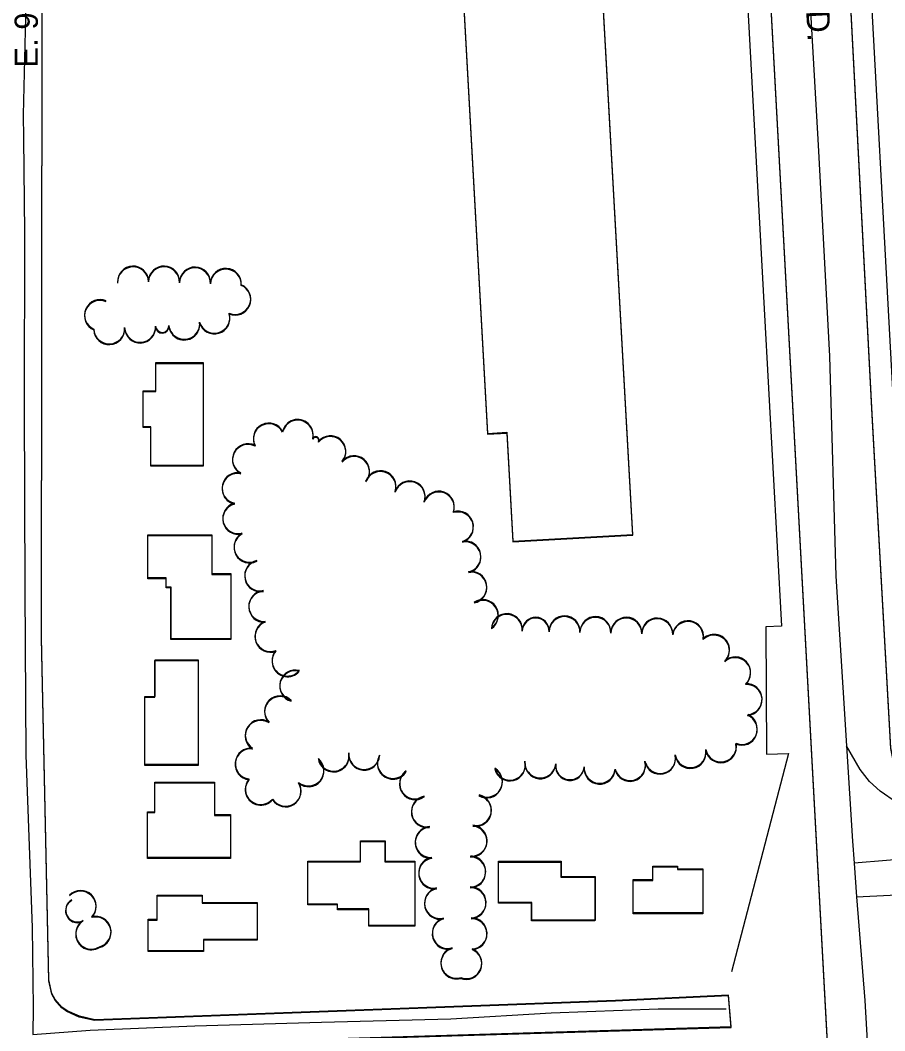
# Model space of a CAD drawing. Extents: x -25029 to 2274964, y -81170 to 687028.
# Drawn here: x 2236 to 2795, y -66817 to -66164 of the extents above; entities that cross this region are included whole.
import ezdxf

# ---------------------------------------------------------------- set-up
doc = ezdxf.new("R2010")
doc.units = 0
for name, color, linetype in [('81911BEA - RW_X_Fee_RW', 7, 'Continuous'), ('AP_X_Lights', 7, 'Continuous'), ('BLDG', 7, 'Continuous'), ('GE_X_CL_2000', 7, 'Continuous'), ('ROAD', 7, 'Continuous'), ('ROAD-NAME', 7, 'Continuous'), ('TREES', 7, 'Continuous')]:
    doc.layers.add(name, color=color, linetype=linetype)

msp = doc.modelspace()

# ---------------------------------------------------------------- linework, layer by layer
at = {"layer": '81911BEA - RW_X_Fee_RW'}
for p, q in [((2761.48, -65699.17), (2807.97, -66553.8)), ((2717.85, -66556.2), (2718.26, -66638.7)), ((2732.46, -66638.24), (2695.57, -66779.43)), ((2718.26, -66638.7), (2732.47, -66638.24))]:
    msp.add_line(p, q, dxfattribs=at)
msp.add_lwpolyline([(2681.37, -65699.47), (2693.75, -65926.82), (2716.82, -66350.67), (2727.99, -66555.91), (2717.85, -66556.21), (2718.26, -66638.7), (2732.47, -66638.24)], dxfattribs=at)
at = {"layer": 'AP_X_Lights'}
msp.add_line((2774.9, -66709.07), (2776.5, -66730.91), dxfattribs=at)
at = {"layer": 'BLDG'}
for points in [[(2512.55, -65977.14), (2537.84, -66431.24), (2550.35, -66430.55), (2554.25, -66500.84), (2631.73, -66496.53), (2602.53, -65972.13)], [(2512.6, -65977.66), (2537.83, -66431.77), (2550.34, -66431.08), (2554.24, -66501.37), (2631.72, -66497.07), (2602.58, -65972.66)], [(2320.07, -66451.96), (2320.06, -66426.93), (2315.22, -66426.93), (2315.22, -66403.76), (2323.34, -66403.76), (2323.34, -66385.51), (2353.99, -66385.51), (2354, -66451.96)], [(2320.06, -66452.46), (2320.06, -66427.43), (2315.22, -66427.43), (2315.22, -66404.26), (2323.34, -66404.26), (2323.34, -66386.01), (2353.99, -66386.01), (2353.99, -66452.46)], [(2359.54, -66502.02), (2359.54, -66522.38), (2371.88, -66522.38), (2371.88, -66564.59), (2333.16, -66564.59), (2333.16, -66531.18), (2330.03, -66531.18), (2330.03, -66525.21), (2318.24, -66525.21), (2318.24, -66497.31), (2359.54, -66497.31)], [(2359.55, -66501.52), (2359.56, -66521.88), (2371.9, -66521.87), (2371.9, -66564.08), (2333.18, -66564.09), (2333.18, -66530.68), (2330.05, -66530.68), (2330.05, -66524.71), (2318.26, -66524.71), (2318.25, -66496.81), (2359.55, -66496.81)], [(2350.71, -66578.07), (2350.71, -66645.86), (2316.23, -66645.86), (2316.23, -66601.87), (2322.81, -66601.87), (2322.81, -66578.07)], [(2350.73, -66577.57), (2350.74, -66645.36), (2316.26, -66645.36), (2316.26, -66601.37), (2322.84, -66601.37), (2322.83, -66577.57)], [(2361.22, -66657.22), (2361.22, -66678.19), (2371.7, -66678.19), (2371.7, -66705.97), (2318.03, -66705.97), (2318.03, -66676.3), (2322.68, -66676.3), (2322.68, -66657.22)], [(2361.25, -66656.72), (2361.26, -66677.69), (2371.74, -66677.68), (2371.74, -66705.46), (2318.07, -66705.47), (2318.06, -66675.8), (2322.71, -66675.8), (2322.71, -66656.72)], [(2455.73, -66708.33), (2455.73, -66695.11), (2471.54, -66695.11), (2471.54, -66708.22), (2490.9, -66708.22), (2490.9, -66749.82), (2461.07, -66749.82), (2461.07, -66739.18), (2440.81, -66739.18), (2440.81, -66736.12), (2421.56, -66736.12), (2421.56, -66708.33)], [(2455.77, -66707.81), (2455.77, -66694.59), (2471.58, -66694.59), (2471.58, -66707.7), (2490.94, -66707.7), (2490.94, -66749.3), (2461.11, -66749.3), (2461.11, -66738.66), (2440.85, -66738.67), (2440.85, -66735.61), (2421.6, -66735.61), (2421.6, -66707.82)], [(2585.35, -66708.37), (2585.35, -66718.23), (2607.34, -66718.23), (2607.34, -66746.41), (2566.37, -66746.41), (2566.37, -66734.97), (2544.96, -66734.97), (2544.96, -66708.37)], [(2585.39, -66707.84), (2585.39, -66717.7), (2607.38, -66717.7), (2607.38, -66745.88), (2566.41, -66745.88), (2566.41, -66734.44), (2545, -66734.44), (2545, -66707.84)], [(2632.07, -66720.22), (2644.79, -66720.22), (2644.79, -66711.49), (2660.7, -66711.49), (2660.7, -66713.26), (2676.99, -66713.26), (2676.99, -66741.81), (2632.07, -66741.81)], [(2632.11, -66719.68), (2644.83, -66719.68), (2644.83, -66710.95), (2660.74, -66710.95), (2660.74, -66712.72), (2677.03, -66712.72), (2677.03, -66741.27), (2632.11, -66741.27)], [(2353.36, -66730.21), (2353.36, -66734.92), (2388.86, -66734.92), (2388.86, -66758.96), (2354.23, -66758.96), (2354.23, -66766.22), (2318.3, -66766.22), (2318.3, -66745.88), (2324.19, -66745.88), (2324.19, -66730.21)], [(2353.4, -66729.71), (2353.4, -66734.42), (2388.9, -66734.41), (2388.91, -66758.45), (2354.28, -66758.46), (2354.28, -66765.72), (2318.35, -66765.72), (2318.34, -66745.38), (2324.23, -66745.38), (2324.23, -66729.71)]]:
    msp.add_lwpolyline(points, close=True, dxfattribs=at)
at = {"layer": 'GE_X_CL_2000'}
for points in [[(2732.09, -65908.2), (2739.08, -66037.33), (2745.15, -66132.24), (2751.63, -66244.83), (2758.92, -66381.4), (2762.99, -66523.44), (2769.93, -66633.23)], [(2239.15, -65929.59), (2239.9, -66009.41), (2240.11, -66116.48), (2237.6, -66225.25), (2237.75, -66240.4), (2238.36, -66301.3), (2238.29, -66413.06), (2238.57, -66532.23), (2239.25, -66639.17), (2243.28, -66750.74), (2243.95, -66802.4), (2243.92, -66819.81)], [(2909.45, -66698.3), (2889.61, -66695.59), (2871.2, -66693.37), (2849.57, -66691.31), (2834.49, -66687.96), (2826.71, -66685.06), (2820.01, -66681.41), (2812.36, -66677), (2802.39, -66669.88), (2791.78, -66662.64), (2784.84, -66656.37), (2778.78, -66648.62), (2769.93, -66633.23)], [(2769.93, -66633.23), (2773.88, -66694.84), (2774.9, -66709.07)], [(2909.45, -66698.3), (2871.72, -66702.01), (2816.74, -66705.68), (2774.9, -66709.07)], [(2776.5, -66730.91), (2868.05, -66726.29), (2925.73, -66722.05), (2973.45, -66720.22), (2984.74, -66719.9), (2996.03, -66719.81), (3007.32, -66719.95), (3018.59, -66720.34), (3029.87, -66720.97), (3041.13, -66721.82), (3055.92, -66723.51)], [(2776.5, -66730.91), (2781.78, -66797.85), (2787.27, -66891.42), (2792.53, -66992.19), (2795.89, -67061.45)], [(2243.92, -66819.81), (2280.88, -66816.97), (2348.55, -66814.32), (2430.56, -66811.81), (2514.06, -66809.73), (2578.91, -66805.95), (2648.28, -66803.2), (2692.1, -66803.31)]]:
    msp.add_lwpolyline(points, dxfattribs=at)
at = {"layer": 'ROAD'}
for points in [[(2674.85, -65422.9), (2674.96, -65425.2), (2682.54, -65537.08), (2695.13, -65685.4), (2697.87, -65730.52), (2704.97, -65855.63), (2712.8, -66005.41), (2734.45, -66401.08), (2760.56, -66880.42), (2783.08, -67300.53), (2792.27, -67445.58)], [(2738.6, -65439.69), (2746.27, -65635.55), (2760.51, -65923.9), (2786.67, -66422.69), (2798.37, -66634.44), (2801.31, -66648.54), (2806.48, -66660.32), (2814.53, -66670.35), (2824.26, -66678.71), (2833.75, -66683.75), (2843.3, -66685.31), (2853.14, -66686.29), (2876.65, -66685.06)], [(2760.57, -65924.45), (2786.67, -66423.25), (2798.34, -66635), (2801.28, -66649.1), (2806.45, -66660.88), (2814.5, -66670.91), (2824.22, -66679.27), (2833.71, -66684.31), (2843.26, -66685.87), (2853.1, -66686.85), (2876.61, -66685.63)], [(2712.85, -66005.96), (2734.45, -66401.63), (2760.5, -66880.97), (2782.97, -67301.09), (2792.82, -67456.93), (2793.63, -67485.07), (2793.11, -67533.53), (2792.17, -67556.25), (2788.86, -67589.82), (2782.33, -67630.35), (2777.19, -67655.03), (2767.89, -67689.99), (2758.34, -67715.69), (2742.74, -67748.36)], [(2348.77, -66825.74), (2695.43, -66815.26), (2693.7, -66794.94), (2620.51, -66798.34), (2283.77, -66810.8), (2273.85, -66808.59), (2265.89, -66805.07), (2262.62, -66802.62), (2258.2, -66797.64), (2256.02, -66793.74), (2254.11, -66785.07), (2249.35, -66563.6), (2249.92, -66156.73)], [(2348.82, -66825.24), (2695.48, -66814.72), (2693.75, -66794.4), (2620.56, -66797.8), (2283.82, -66810.31), (2273.9, -66808.1), (2265.94, -66804.58), (2262.67, -66802.13), (2258.25, -66797.15), (2256.07, -66793.25), (2254.16, -66784.58), (2249.37, -66563.11), (2249.89, -66156.24)]]:
    msp.add_lwpolyline(points, dxfattribs=at)
at = {"layer": 'TREES'}
for centre, radius, start, end in [((2308.66, -66333.11), 10, 2.35815, 182.35815), ((2308.66, -66333.61), 10, 2.35115, 182.35115), ((2328.64, -66333.04), 10, 358.07885, 178.07885), ((2328.65, -66333.54), 10, 358.07185, 178.07185), ((2348.63, -66333.71), 10, 358.0784, 178.0784), ((2348.63, -66334.21), 10, 358.0714, 178.0714), ((2368.61, -66334.58), 10, 356.93093, 176.93093), ((2368.61, -66335.09), 10, 356.92392, 176.92392), ((2374.69, -66344.32), 10, 246.99732, 66.99732), ((2374.69, -66344.83), 10, 246.99032, 66.99032), ((2287.27, -66354.73), 10, 66.10261, 246.10261), ((2287.27, -66355.23), 10, 66.09561, 246.09561), ((2361.22, -66356.97), 10, 197.08291, 17.08291), ((2361.22, -66356.46), 10, 197.08991, 17.08991), ((2293.21, -66363.36), 10, 182.91401, 2.91401), ((2293.21, -66363.86), 10, 182.90701, 2.90701), ((2313.18, -66362.85), 10, 182.90701, 2.90701), ((2313.18, -66362.35), 10, 182.91401, 2.91401), ((2327.47, -66361.62), 4.3, 182.91402, 2.91402), ((2327.47, -66362.12), 4.3, 182.90702, 2.90702), ((2341.72, -66360.4), 10, 185.74184, 5.74185), ((2341.72, -66360.91), 10, 185.73484, 5.73485), ((2415.07, -66432.73), 10, 347.10328, 167.10328), ((2415.08, -66432.22), 10, 347.11028, 167.11028), ((2396.41, -66435.04), 10, 26.98268, 206.98268), ((2396.42, -66434.52), 10, 26.98968, 206.98968), ((2426.7, -66435.92), 2.11, 333.15933, 153.15932), ((2426.71, -66435.4), 2.11, 333.16633, 153.16632), ((2436.23, -66443.31), 10, 319.88149, 139.88149), ((2436.24, -66442.79), 10, 319.88849, 139.88849), ((2382.92, -66448.46), 10, 62.73628, 242.73628), ((2382.93, -66447.95), 10, 62.74328, 242.74328), ((2451.53, -66456.2), 10, 319.88149, 139.88149), ((2451.54, -66455.68), 10, 319.88849, 139.88849), ((2468.63, -66465.42), 10, 340.75089, 160.75089), ((2376.25, -66467.13), 10, 77.93203, 257.93203), ((2376.26, -66466.62), 10, 77.93903, 257.93903), ((2468.61, -66465.94), 10, 340.74389, 160.74389), ((2487.52, -66471.99), 10, 340.89128, 160.89128), ((2487.5, -66472.51), 10, 340.88428, 160.88428), ((2506.39, -66478.6), 10, 340.49459, 160.49459), ((2506.38, -66479.13), 10, 340.48759, 160.48759), ((2376.65, -66486.59), 10, 104.43135, 284.43135), ((2376.66, -66486.08), 10, 104.43835, 284.43835), ((2518.72, -66491.51), 10, 286.85281, 106.85281), ((2518.7, -66492.04), 10, 286.84581, 106.84581), ((2383.91, -66505.06), 10, 118.51349, 298.51349), ((2383.93, -66504.55), 10, 118.52049, 298.52049), ((2523.56, -66511.42), 10, 281.31387, 101.31387), ((2523.58, -66510.89), 10, 281.32087, 101.32087), ((2390.81, -66523.62), 10, 102.27833, 282.27833), ((2390.83, -66523.11), 10, 102.28533, 282.28533), ((2527.38, -66531.05), 10, 280.69298, 100.69298), ((2527.4, -66530.52), 10, 280.69998, 100.69998), ((2393.47, -66543.38), 10, 93.03888, 273.03888), ((2393.49, -66542.87), 10, 93.04588, 273.04588), ((2534.8, -66549.18), 10, 303.83081, 123.83081), ((2534.82, -66548.65), 10, 303.83781, 123.83781), ((2397.45, -66562.75), 10, 110.18991, 290.18991), ((2397.48, -66562.24), 10, 110.19691, 290.19691), ((2550.34, -66558.29), 10, 355.43081, 175.43081), ((2550.36, -66557.75), 10, 355.43781, 175.43781), ((2568.96, -66559.29), 8.66, 358.65374, 178.65374), ((2568.99, -66558.75), 8.66, 358.66074, 178.66074), ((2587.62, -66559.72), 10, 358.65374, 178.65374), ((2587.64, -66559.19), 10, 358.66074, 178.66074), ((2607.61, -66560.19), 10, 358.65374, 178.65374), ((2607.64, -66559.66), 10, 358.66074, 178.66074), ((2627.6, -66560.66), 10, 358.65374, 178.65374), ((2627.63, -66560.12), 10, 358.66074, 178.66074), ((2647.6, -66561.13), 10, 358.65374, 178.65374), ((2647.62, -66560.59), 10, 358.66074, 178.66074), ((2667.47, -66562.93), 10, 351.02079, 171.02079), ((2667.5, -66562.38), 10, 351.02779, 171.02779), ((2684.28, -66571.7), 10, 313.86679, 133.86679), ((2684.31, -66571.15), 10, 313.87379, 133.87379), ((2408.51, -66578.62), 10, 139.56209, 319.56209), ((2408.54, -66578.11), 10, 139.56909, 319.56909), ((2697.98, -66586.27), 10, 312.63474, 132.63474), ((2698.01, -66585.72), 10, 312.64174, 132.64174), ((2413.48, -66594.75), 10, 74.6435, 254.6435), ((2413.51, -66594.24), 10, 74.6505, 254.6505), ((2705.41, -66603.6), 10, 273.72248, 93.72248), ((2705.44, -66603.05), 10, 273.72948, 93.72948), ((2403.7, -66611.41), 10, 44.50371, 224.50371), ((2403.73, -66610.89), 10, 44.51071, 224.51071), ((2391.19, -66626.85), 10, 57.49008, 237.49008), ((2391.22, -66626.34), 10, 57.49708, 237.49708), ((2702.28, -66622.84), 10, 247.83423, 67.83423), ((2702.32, -66622.29), 10, 247.84123, 67.84123), ((2688.72, -66634.16), 10, 191.88037, 11.88037), ((2688.76, -66633.61), 10, 191.88737, 11.88737), ((2384.7, -66645.22), 10, 83.5833, 263.5833), ((2384.73, -66644.71), 10, 83.5903, 263.5903), ((2438.28, -66640.12), 10, 190.75383, 10.75383), ((2438.31, -66639.6), 10, 190.76083, 10.76083), ((2458.07, -66639), 10, 175.73391, 355.73391), ((2458.11, -66638.48), 10, 175.74091, 355.74091), ((2669.08, -66637.9), 10, 189.65516, 9.65516), ((2669.12, -66637.35), 10, 189.66216, 9.66216), ((2422.06, -66649.68), 10, 230.24868, 50.24868), ((2422.09, -66649.16), 10, 230.25568, 50.25568), ((2476.66, -66644.83), 10, 149.43829, 329.43829), ((2476.69, -66644.31), 10, 149.44529, 329.44529), ((2552.28, -66645.93), 10, 193.61638, 13.61638), ((2552.32, -66645.4), 10, 193.62338, 13.62338), ((2571.96, -66644.53), 10, 174.53567, 354.53567), ((2571.99, -66644), 10, 174.54267, 354.54267), ((2591.17, -66645.83), 9.27, 174.54266, 354.54266), ((2629.97, -66646.21), 10, 194.80149, 14.80149), ((2630.01, -66645.66), 10, 194.80849, 14.80849), ((2649.43, -66641.61), 10, 191.76072, 11.76072), ((2649.47, -66641.07), 10, 191.76772, 11.76772), ((2491.02, -66658.09), 10, 125.14409, 305.14409), ((2491.06, -66657.57), 10, 125.15109, 305.15109), ((2537.45, -66656.88), 10, 239.24192, 59.24192), ((2537.49, -66656.35), 10, 239.24892, 59.24892), ((2591.14, -66646.36), 9.27, 174.53566, 354.53566), ((2610.33, -66648), 10, 175.66294, 355.66293), ((2610.37, -66647.46), 10, 175.66994, 355.66993), ((2391.19, -66661.64), 10, 139.57226, 319.57226), ((2391.23, -66661.13), 10, 139.57926, 319.57926), ((2407.23, -66662.74), 10, 212.55141, 32.55141), ((2407.27, -66662.23), 10, 212.55841, 32.55841), ((2498.6, -66676.1), 10, 100.47882, 280.47882), ((2498.64, -66675.58), 10, 100.48582, 280.48582), ((2530.31, -66675.27), 10, 258.32165, 78.32165), ((2530.35, -66674.74), 10, 258.32865, 78.32865), ((2501.11, -66695.91), 10, 93.95855, 273.95855), ((2501.15, -66695.38), 10, 93.96555, 273.96555), ((2527.51, -66695.03), 10, 265.53761, 85.53761), ((2527.55, -66694.5), 10, 265.54461, 85.54461), ((2503.32, -66715.77), 10, 98.77629, 278.77629), ((2503.37, -66715.24), 10, 98.78329, 278.78329), ((2526.64, -66715), 10, 269.50654, 89.50654), ((2526.69, -66714.47), 10, 269.51354, 89.51354), ((2274.71, -66737.25), 10, 315.79264, 135.79264), ((2274.76, -66736.75), 10, 315.79964, 135.79964), ((2507.09, -66735.4), 10, 102.95655, 282.95655), ((2507.14, -66734.87), 10, 102.96355, 282.96355), ((2526.87, -66734.99), 10, 271.78681, 91.78681), ((2526.92, -66734.46), 10, 271.79381, 91.79381), ((2272.6, -66739.97), 7.61, 118.57154, 298.57154), ((2272.65, -66739.47), 7.61, 118.57854, 298.57854), ((2281.57, -66755.12), 10, 122.17615, 302.17615), ((2281.62, -66754.62), 10, 122.18315, 302.18315), ((2284.39, -66753.91), 10, 284.50123, 104.50123), ((2284.44, -66753.41), 10, 284.50823, 104.50823), ((2512.11, -66754.75), 10, 106.11983, 286.11983), ((2512.16, -66754.22), 10, 106.12683, 286.12683), ((2527.5, -66754.98), 10, 271.81779, 91.81779), ((2527.55, -66754.45), 10, 271.82479, 91.82479), ((2517.66, -66773.96), 10, 106.12945, 286.12945), ((2517.72, -66773.44), 10, 106.13645, 286.13645), ((2524.13, -66774.27), 10, 248.36658, 68.36658), ((2524.18, -66773.74), 10, 248.37358, 68.37358)]:
    msp.add_arc(centre, radius, start, end, dxfattribs=at)

# ---------------------------------------------------------------- texts
at = {"layer": 'ROAD-NAME'}
for s, height, rotation, p in [('TRANSPORTATION BLVD.', 14.99, 272.99518, (2731.97, -65930.1)), ('E. 96 ST.', 15, 90, (2247.05, -66194.79))]:
    msp.add_text(s, height=height, rotation=rotation, dxfattribs=at).set_placement(p)

doc.saveas('drawing.dxf')
